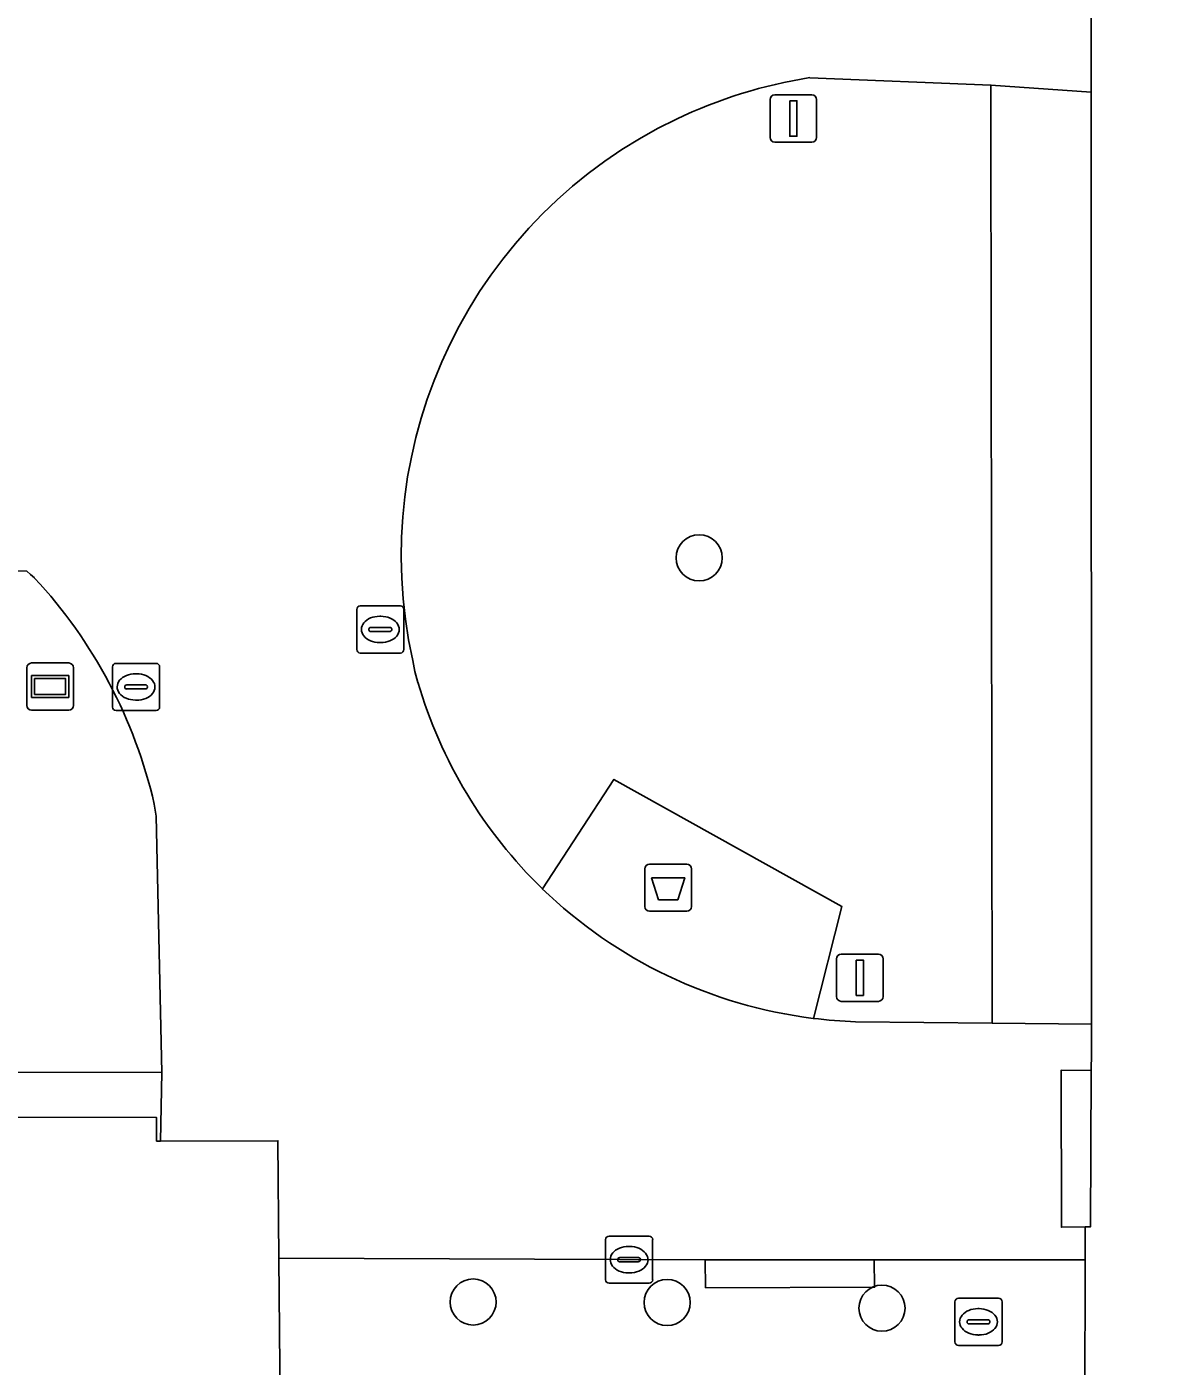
# Model space of a CAD drawing. Extents: x 161477 to 163040, y 383680 to 384871.
# Drawn here: x 162293.56 to 162317.71, y 384473.54 to 384501.96 of the extents above; entities that cross this region are included whole.
import ezdxf

# ---------------------------------------------------------------- set-up
doc = ezdxf.new("R2010")
doc.units = 0
for name, color, linetype in [('IMGEO_Afvalbak', 7, 'Continuous'), ('IMGEO_Boom', 7, 'Continuous'), ('IMGEO_Groenvoorziening', 7, 'Continuous'), ('IMGEO_Informatiebord', 7, 'Continuous'), ('IMGEO_Kolk', 7, 'Continuous'), ('IMGEO_Lichtmast', 7, 'Continuous'), ('IMGEO_Pand', 7, 'Continuous'), ('IMGEO_Rijbaan_lokaal_open', 7, 'Continuous'), ('IMGEO_Rioolput', 7, 'Continuous'), ('IMGEO_Terreindeel_halfverhard', 7, 'Continuous'), ('IMGEO_Voetpad_open', 7, 'Continuous')]:
    doc.layers.add(name, color=color, linetype=linetype)

msp = doc.modelspace()

# ---------------------------------------------------------------- linework, layer by layer
at = {"layer": 'IMGEO_Afvalbak'}
for p, q in [((162306.785, 384484.19), (162307.575, 384484.19)), ((162307.575, 384484.19), (162306.785, 384484.19)), ((162306.685, 384483.29), (162306.685, 384484.09)), ((162306.685, 384484.09), (162306.685, 384483.29)), ((162307.675, 384484.09), (162307.675, 384483.29)), ((162307.675, 384483.29), (162307.675, 384484.09)), ((162307.575, 384483.19), (162306.785, 384483.19)), ((162306.785, 384483.19), (162307.575, 384483.19))]:
    msp.add_line(p, q, dxfattribs=at)
msp.add_lwpolyline([(162306.828, 384483.904), (162307.532, 384483.904), (162307.383, 384483.434), (162306.977, 384483.434), (162306.828, 384483.904)], dxfattribs=at)
for centre, start, end in [((162306.785, 384484.09), 90, 180), ((162306.785, 384484.09), 90, 180), ((162307.575, 384484.09), 0, 90), ((162307.575, 384484.09), 360, 90), ((162306.785, 384483.29), 180, 270), ((162306.785, 384483.29), 180, 270), ((162307.575, 384483.29), 270, 0), ((162307.575, 384483.29), 270, 0)]:
    msp.add_arc(centre, 0.1, start, end, dxfattribs=at)
at = {"layer": 'IMGEO_Boom'}
for centre in [(162307.84, 384490.69), (162303.04, 384474.9), (162307.16, 384474.89), (162311.72, 384474.77)]:
    msp.add_circle(centre, 0.489, dxfattribs=at)
at = {"layer": 'IMGEO_Groenvoorziening'}
for points in [[(162314.034, 384500), (162314.033, 384500.721), (162310.189, 384500.879)], [(162311.161, 384480.848), (162314.06, 384480.819), (162314.034, 384500)], [(162293.73, 384490.263), (162293.647, 384490.337), (162293.564, 384490.409), (162293.332, 384490.416), (162293.166, 384490.37), (162293.027, 384490.269), (162292.865, 384490.064), (162292.76, 384489.824), (162292.719, 384489.566), (162292.675, 384488.265), (162286.627, 384488.321), (162286.607, 384491.878), (162286.582, 384492.122), (162286.495, 384492.351), (162286.354, 384492.55), (162286.166, 384492.708), (162285.92, 384492.857), (162285.604, 384492.859), (162282.368, 384492.874), (162271.86, 384492.89), (162258.395, 384492.877), (162248.574, 384492.885)], [(162301.758, 384488.511), (162301.8, 384488.279), (162301.866, 384488.049)], [(162304.51, 384483.67), (162306.03, 384485.989), (162310.867, 384483.295), (162310.263, 384480.918)], [(162237.436, 384479.818), (162296.434, 384479.773), (162296.309, 384485.21), (162296.272, 384485.464)]]:
    msp.add_lwpolyline(points, dxfattribs=at)
for centre, radius, start, end in [((162311.792, 384490.702), 10.303, 98.9525, 115.5113), ((162311.782, 384490.736), 10.268, 115.5401, 192.5128), ((162285.992, 384483.091), 10.55, 12.9957, 42.8241), ((162311.486, 384490.87), 10.025, 196.3415, 225.9049), ((162311.496, 384490.941), 10.098, 262.9867, 268.0988)]:
    msp.add_arc(centre, radius, start, end, dxfattribs=at)
at = {"layer": 'IMGEO_Informatiebord'}
for p, q in [((162293.665, 384488.46), (162294.455, 384488.46)), ((162294.455, 384488.46), (162293.665, 384488.46)), ((162293.565, 384487.56), (162293.565, 384488.36)), ((162293.565, 384488.36), (162293.565, 384487.56)), ((162294.555, 384488.36), (162294.555, 384487.56)), ((162294.555, 384487.56), (162294.555, 384488.36)), ((162294.455, 384487.46), (162293.665, 384487.46)), ((162293.665, 384487.46), (162294.455, 384487.46))]:
    msp.add_line(p, q, dxfattribs=at)
for points in [[(162293.666, 384488.192), (162294.454, 384488.192), (162294.454, 384487.728), (162293.666, 384487.728), (162293.666, 384488.192)], [(162293.731, 384488.127), (162293.731, 384487.793), (162294.389, 384487.793), (162294.389, 384488.127), (162293.731, 384488.127)]]:
    msp.add_lwpolyline(points, dxfattribs=at)
for centre, start, end in [((162293.665, 384488.36), 90, 180), ((162293.665, 384488.36), 90, 180), ((162294.455, 384488.36), 0, 90), ((162294.455, 384488.36), 360, 90), ((162293.665, 384487.56), 180, 270), ((162293.665, 384487.56), 180, 270), ((162294.455, 384487.56), 270, 0), ((162294.455, 384487.56), 270, 0)]:
    msp.add_arc(centre, 0.1, start, end, dxfattribs=at)
at = {"layer": 'IMGEO_Kolk'}
for p, q in [((162300.569, 384488.745), (162300.569, 384489.597)), ((162300.644, 384489.671), (162301.496, 384489.671)), ((162301.57, 384489.597), (162301.57, 384488.745)), ((162301.057, 384489.451), (162301.082, 384489.451)), ((162300.828, 384489.165), (162300.828, 384489.177)), ((162301.266, 384489.128), (162300.868, 384489.128)), ((162300.871, 384489.214), (162301.269, 384489.214)), ((162301.312, 384489.177), (162301.312, 384489.165)), ((162301.08, 384488.891), (162301.055, 384488.891)), ((162295.459, 384488.451), (162296.311, 384488.451)), ((162301.496, 384488.671), (162300.644, 384488.671)), ((162295.384, 384487.525), (162295.384, 384488.377)), ((162295.872, 384488.231), (162295.897, 384488.231)), ((162296.385, 384488.377), (162296.385, 384487.525)), ((162295.643, 384487.945), (162295.643, 384487.957)), ((162296.081, 384487.908), (162295.683, 384487.908)), ((162295.686, 384487.994), (162296.084, 384487.994)), ((162296.127, 384487.957), (162296.127, 384487.945)), ((162295.895, 384487.671), (162295.87, 384487.671)), ((162296.311, 384487.451), (162295.459, 384487.451)), ((162305.851, 384475.373), (162305.851, 384476.225)), ((162305.926, 384476.299), (162306.778, 384476.299)), ((162306.852, 384476.225), (162306.852, 384475.373)), ((162306.339, 384476.079), (162306.364, 384476.079)), ((162306.11, 384475.793), (162306.11, 384475.805)), ((162306.548, 384475.756), (162306.15, 384475.756)), ((162306.153, 384475.842), (162306.551, 384475.842)), ((162306.594, 384475.805), (162306.594, 384475.793)), ((162306.362, 384475.519), (162306.337, 384475.519)), ((162306.778, 384475.299), (162305.926, 384475.299))]:
    msp.add_line(p, q, dxfattribs=at)
for points in [[(162300.569, 384488.745), (162300.569, 384489.597)], [(162300.644, 384489.671), (162301.496, 384489.671)], [(162301.57, 384489.597), (162301.57, 384488.745)], [(162295.459, 384488.451), (162296.311, 384488.451)], [(162301.496, 384488.671), (162300.644, 384488.671)], [(162295.384, 384487.525), (162295.384, 384488.377)], [(162296.385, 384488.377), (162296.385, 384487.525)], [(162296.311, 384487.451), (162295.459, 384487.451)], [(162305.851, 384475.373), (162305.851, 384476.225)], [(162305.926, 384476.299), (162306.778, 384476.299)], [(162306.852, 384476.225), (162306.852, 384475.373)], [(162306.778, 384475.299), (162305.926, 384475.299)]]:
    msp.add_lwpolyline(points, dxfattribs=at)
for centre, radius, start, end in [((162300.646, 384489.595), 0.0765, 91.552, 178.448), ((162300.646, 384489.595), 0.0765, 91.552, 178.448), ((162301.494, 384489.595), 0.0765, 1.552, 88.448), ((162301.494, 384489.595), 0.0765, 1.552, 88.448), ((162300.868, 384489.174), 0.0403, 85.8775, 175.7526), ((162300.865, 384489.164), 0.0366, 178.938, 274.7102), ((162301.269, 384489.171), 0.043, 264.8664, 352.4533), ((162301.273, 384489.176), 0.0386, 1.7309, 96.639), ((162300.646, 384488.747), 0.0765, 181.552, 268.448), ((162300.646, 384488.747), 0.0765, 181.552, 268.448), ((162301.494, 384488.747), 0.0765, 271.552, 358.448), ((162301.494, 384488.747), 0.0765, 271.552, 358.448), ((162295.461, 384488.375), 0.0765, 91.552, 178.448), ((162295.461, 384488.375), 0.0765, 91.552, 178.448), ((162296.309, 384488.375), 0.0765, 1.552, 88.448), ((162296.309, 384488.375), 0.0765, 1.552, 88.448), ((162295.683, 384487.954), 0.0403, 85.8775, 175.7526), ((162295.68, 384487.944), 0.0366, 178.938, 274.7102), ((162296.084, 384487.951), 0.043, 264.8664, 352.4533), ((162296.088, 384487.956), 0.0386, 1.7309, 96.639), ((162295.461, 384487.527), 0.0765, 181.552, 268.448), ((162295.461, 384487.527), 0.0765, 181.552, 268.448), ((162296.309, 384487.527), 0.0765, 271.552, 358.448), ((162296.309, 384487.527), 0.0765, 271.552, 358.448), ((162305.928, 384476.223), 0.0765, 91.552, 178.448), ((162305.928, 384476.223), 0.0765, 91.552, 178.448), ((162306.776, 384476.223), 0.0765, 1.552, 88.448), ((162306.776, 384476.223), 0.0765, 1.552, 88.448), ((162306.15, 384475.802), 0.0403, 85.8775, 175.7526), ((162306.147, 384475.792), 0.0366, 178.938, 274.7102), ((162306.551, 384475.799), 0.043, 264.8664, 352.4533), ((162306.555, 384475.804), 0.0386, 1.7309, 96.639), ((162305.928, 384475.375), 0.0765, 181.552, 268.448), ((162305.928, 384475.375), 0.0765, 181.552, 268.448), ((162306.776, 384475.375), 0.0765, 271.552, 358.448), ((162306.776, 384475.375), 0.0765, 271.552, 358.448)]:
    msp.add_arc(centre, radius, start, end, dxfattribs=at)
for centre, major_axis, ratio, start_param, end_param in [((162301.056, 384489.171), (-0.387, 0.002), 0.722429, 4.712389, 7.853982), ((162301.081, 384489.171), (-0.39, 0.002), 0.717154, 1.570796, 4.712389), ((162295.871, 384487.951), (-0.387, 0.002), 0.722429, 4.712389, 7.853982), ((162295.896, 384487.951), (-0.39, 0.002), 0.717154, 1.570796, 4.712389), ((162306.338, 384475.799), (-0.387, 0.002), 0.722429, 4.712389, 7.853982), ((162306.363, 384475.799), (-0.39, 0.002), 0.717154, 1.570796, 4.712389)]:
    msp.add_ellipse(centre, major_axis=major_axis, ratio=ratio, start_param=start_param, end_param=end_param, dxfattribs=at)
at = {"layer": 'IMGEO_Lichtmast'}
for p, q in [((162309.343, 384499.613), (162309.343, 384500.413)), ((162309.343, 384500.413), (162309.343, 384499.613)), ((162309.443, 384500.513), (162310.233, 384500.513)), ((162310.233, 384500.513), (162309.443, 384500.513)), ((162310.333, 384500.413), (162310.333, 384499.613)), ((162310.333, 384499.613), (162310.333, 384500.413)), ((162310.233, 384499.513), (162309.443, 384499.513)), ((162309.443, 384499.513), (162310.233, 384499.513)), ((162310.755, 384481.38), (162310.755, 384482.18)), ((162310.755, 384482.18), (162310.755, 384481.38)), ((162310.855, 384482.28), (162311.645, 384482.28)), ((162311.645, 384482.28), (162310.855, 384482.28)), ((162311.745, 384482.18), (162311.745, 384481.38)), ((162311.745, 384481.38), (162311.745, 384482.18)), ((162311.645, 384481.28), (162310.855, 384481.28)), ((162310.855, 384481.28), (162311.645, 384481.28))]:
    msp.add_line(p, q, dxfattribs=at)
for points in [[(162309.763, 384500.388), (162309.913, 384500.388), (162309.913, 384499.638), (162309.763, 384499.638), (162309.763, 384500.388)], [(162311.175, 384482.155), (162311.325, 384482.155), (162311.325, 384481.405), (162311.175, 384481.405), (162311.175, 384482.155)]]:
    msp.add_lwpolyline(points, dxfattribs=at)
for centre, start, end in [((162309.443, 384500.413), 90, 180), ((162309.443, 384500.413), 90, 180), ((162310.233, 384500.413), 0, 90), ((162310.233, 384500.413), 360, 90), ((162309.443, 384499.613), 180, 270), ((162309.443, 384499.613), 180, 270), ((162310.233, 384499.613), 270, 0), ((162310.233, 384499.613), 270, 0), ((162310.855, 384482.18), 90, 180), ((162310.855, 384482.18), 90, 180), ((162311.645, 384482.18), 0, 90), ((162311.645, 384482.18), 360, 90), ((162310.855, 384481.38), 180, 270), ((162310.855, 384481.38), 180, 270), ((162311.645, 384481.38), 270, 0), ((162311.645, 384481.38), 270, 0)]:
    msp.add_arc(centre, 0.1, start, end, dxfattribs=at)
at = {"layer": 'IMGEO_Pand'}
for points in [[(162323.354, 384519.937), (162315.432, 384520.042), (162315.43, 384519.722), (162315.53, 384519.722), (162315.526, 384516.05), (162316.163, 384516.052), (162316.164, 384506.23), (162316.164, 384500.573), (162316.164, 384500.473), (162316.164, 384500), (162316.165, 384480.797), (162316.165, 384480.172), (162316.163, 384479.811), (162316.147, 384476.492), (162316.037, 384476.492), (162316.035, 384475.792), (162316.024, 384472.771), (162316.174, 384472.77), (162316.161, 384469.565), (162316.161, 384469.205), (162316.167, 384433.682), (162316.037, 384433.683), (162316.035, 384433.13), (162319.153, 384433.139)], [(162298.941, 384472.76), (162298.917, 384475.83), (162298.897, 384478.323), (162296.401, 384478.315), (162296.321, 384478.315), (162296.321, 384478.815), (162214.899, 384478.857), (162214.689, 384478.857), (162214.692, 384478.356), (162212.089, 384478.354), (162212.086, 384475.584), (162212.072, 384461.138)]]:
    msp.add_lwpolyline(points, dxfattribs=at)
at = {"layer": 'IMGEO_Rijbaan_lokaal_open'}
for points in [[(162310.189, 384500.879), (162314.033, 384500.721), (162316.164, 384500.573), (162316.164, 384506.23), (162314.42, 384506.207), (162308.452, 384506.005), (162302.961, 384505.966)], [(162293.564, 384490.409), (162293.647, 384490.337), (162293.73, 384490.263)], [(162301.866, 384488.049), (162301.8, 384488.279), (162301.758, 384488.511)], [(162296.272, 384485.464), (162296.309, 384485.21), (162296.434, 384479.773), (162296.401, 384478.315), (162298.897, 384478.323), (162298.917, 384475.83), (162307.968, 384475.795), (162311.555, 384475.794), (162316.035, 384475.792), (162316.037, 384476.492), (162315.53, 384476.487), (162315.522, 384479.818), (162316.163, 384479.811), (162316.165, 384480.172), (162316.165, 384480.797), (162314.06, 384480.819), (162311.161, 384480.848)]]:
    msp.add_lwpolyline(points, dxfattribs=at)
for centre, radius, start, end in [((162311.792, 384490.702), 10.303, 98.9525, 115.5113), ((162311.782, 384490.736), 10.268, 115.5401, 192.5128), ((162285.992, 384483.091), 10.55, 12.9957, 42.8241), ((162311.486, 384490.87), 10.025, 196.3415, 225.9049), ((162311.498, 384490.89), 10.048, 225.9333, 262.9376), ((162311.496, 384490.941), 10.098, 262.9867, 268.0988)]:
    msp.add_arc(centre, radius, start, end, dxfattribs=at)
at = {"layer": 'IMGEO_Rioolput'}
for p, q in [((162313.269, 384474.054), (162313.269, 384474.906)), ((162313.344, 384474.98), (162314.196, 384474.98)), ((162314.27, 384474.906), (162314.27, 384474.054)), ((162313.528, 384474.474), (162313.528, 384474.486)), ((162313.571, 384474.523), (162313.969, 384474.523)), ((162313.757, 384474.76), (162313.782, 384474.76)), ((162314.012, 384474.486), (162314.012, 384474.474)), ((162313.966, 384474.437), (162313.568, 384474.437)), ((162313.78, 384474.2), (162313.755, 384474.2)), ((162314.196, 384473.98), (162313.344, 384473.98))]:
    msp.add_line(p, q, dxfattribs=at)
for points in [[(162313.269, 384474.054), (162313.269, 384474.906)], [(162313.344, 384474.98), (162314.196, 384474.98)], [(162314.27, 384474.906), (162314.27, 384474.054)], [(162314.196, 384473.98), (162313.344, 384473.98)]]:
    msp.add_lwpolyline(points, dxfattribs=at)
for centre, radius, start, end in [((162313.346, 384474.904), 0.0765, 91.552, 178.448), ((162313.346, 384474.904), 0.0765, 91.552, 178.448), ((162314.194, 384474.904), 0.0765, 1.552, 88.448), ((162314.194, 384474.904), 0.0765, 1.552, 88.448), ((162313.568, 384474.483), 0.0403, 85.8775, 175.7526), ((162313.973, 384474.485), 0.0386, 1.7309, 96.639), ((162313.565, 384474.473), 0.0366, 178.938, 274.7102), ((162313.969, 384474.48), 0.043, 264.8664, 352.4533), ((162313.346, 384474.056), 0.0765, 181.552, 268.448), ((162313.346, 384474.056), 0.0765, 181.552, 268.448), ((162314.194, 384474.056), 0.0765, 271.552, 358.448), ((162314.194, 384474.056), 0.0765, 271.552, 358.448)]:
    msp.add_arc(centre, radius, start, end, dxfattribs=at)
for centre, major_axis, ratio, start_param, end_param in [((162313.756, 384474.48), (-0.387, 0.002), 0.722429, 4.712389, 7.853982), ((162313.781, 384474.48), (-0.39, 0.002), 0.717154, 1.570796, 4.712389)]:
    msp.add_ellipse(centre, major_axis=major_axis, ratio=ratio, start_param=start_param, end_param=end_param, dxfattribs=at)
at = {"layer": 'IMGEO_Terreindeel_halfverhard'}
msp.add_lwpolyline([(162237.436, 384479.818), (162214.89, 384479.829), (162214.899, 384478.857), (162296.321, 384478.815), (162296.321, 384478.315), (162296.401, 384478.315), (162296.434, 384479.773)], close=True, dxfattribs=at)
at = {"layer": 'IMGEO_Voetpad_open'}
for points in [[(162316.164, 384500.573), (162314.033, 384500.721), (162314.034, 384500), (162314.06, 384480.819), (162316.165, 384480.797), (162316.164, 384500), (162316.164, 384500.473)], [(162316.163, 384479.811), (162315.522, 384479.818), (162315.53, 384476.487), (162316.037, 384476.492), (162316.147, 384476.492)], [(162311.555, 384475.794), (162307.968, 384475.795), (162307.976, 384475.201), (162311.563, 384475.214)]]:
    msp.add_lwpolyline(points, close=True, dxfattribs=at)
for points in [[(162310.867, 384483.295), (162306.03, 384485.989), (162304.51, 384483.67)], [(162310.263, 384480.918), (162310.867, 384483.295)], [(162316.024, 384472.771), (162316.035, 384475.792), (162311.555, 384475.794), (162311.563, 384475.214), (162307.976, 384475.201), (162307.968, 384475.795), (162298.917, 384475.83), (162298.941, 384472.76)]]:
    msp.add_lwpolyline(points, dxfattribs=at)
msp.add_arc((162311.498, 384490.89), 10.048, 225.9333, 262.9376, dxfattribs=at)

doc.saveas('drawing.dxf')
